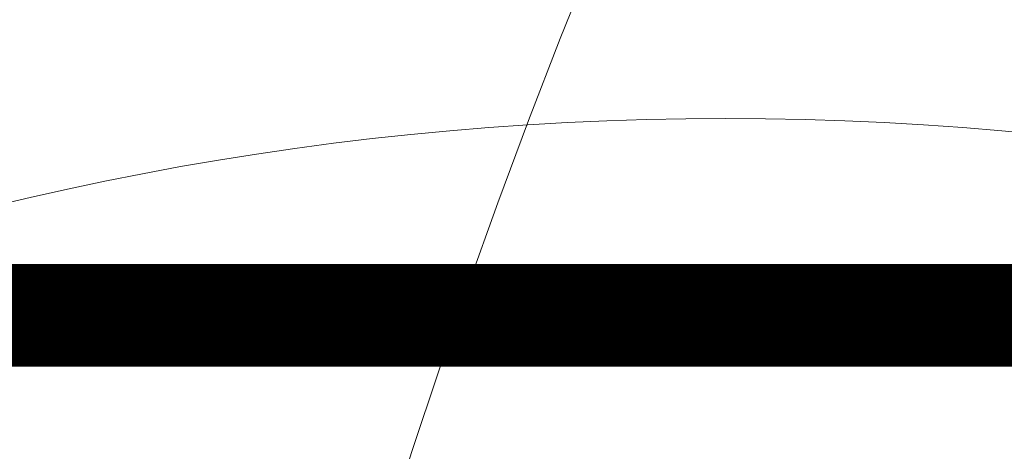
# Model space of a CAD drawing. Header units: millimetres. Extents: x -226731 to 126254, y -16359 to 60195.
# Tile 438 of 510: x -136409 to -135930, y 21058 to 21269. Entities that reach past the tile are written whole.
import ezdxf

# ---------------------------------------------------------------- set-up
doc = ezdxf.new("R2010")
doc.units = ezdxf.units.MM
doc.header["$LTSCALE"] = 0.1
doc.header["$MEASUREMENT"] = 0
for name, color, linetype, lineweight in [('0_CCE_ FF_SIDE WALL SPRINKLER', 6, 'Continuous', 0), ('FIRE CIRCULE', 7, 'Continuous', 5), ('SPRINKLER COVERAGE AREA', 1, 'Continuous', 9)]:
    doc.layers.add(name, color=color, linetype=linetype, lineweight=lineweight)
doc.layers.add('FIRE FIGHTING SERVICES', color=5, linetype='Continuous')
doc.layers.add('GUARD RAIL', color=80, linetype='Continuous')

# ---------------------------------------------------------------- blocks, each defined once
blk = doc.blocks.new('A$C2AD535C3')
at = {"layer": 'SPRINKLER COVERAGE AREA', "color": 1}
blk.add_circle((0, 0), 2500, dxfattribs=at)
blk = doc.blocks.new('G$C3584CA52')
at = {"layer": '0_CCE_ FF_SIDE WALL SPRINKLER', "color": 240, "xscale": -0.6, "yscale": 0.6, "zscale": 0.6}
blk.add_blockref('A$C2AD535C3', (2995.19, -1500), dxfattribs=at)

msp = doc.modelspace()

# ---------------------------------------------------------------- linework, layer by layer
at = {"layer": 'FIRE CIRCULE', "color": 3}
for centre in [(-132888.5, 19976.1), (-136708.5, 19689.6)]:
    msp.add_circle(centre, 3500, dxfattribs=at)
at = {"layer": 'GUARD RAIL', "color": 8, "linetype": 'Continuous', "const_width": 50}
msp.add_lwpolyline([(-140893.16, 21124.62), (-128409.94, 21124.63)], dxfattribs=at)

# ---------------------------------------------------------------- block references
at = {"layer": 'FIRE FIGHTING SERVICES'}
msp.add_blockref('G$C3584CA52', (-139060.33, 21220.5), dxfattribs=at)

doc.saveas('drawing.dxf')
